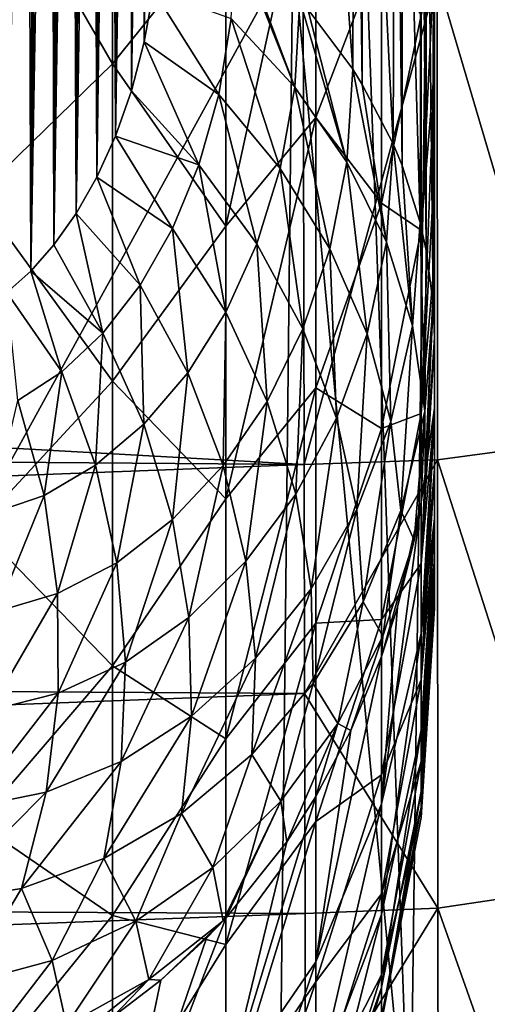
# Model space of a CAD drawing. Header units: metres. Extents: x -22 to 73, y -229 to 22.
# Tile 277 of 447: x 68.35 to 69.76, y -15.12 to -12.16. Entities that reach past the tile are written whole.
import ezdxf

# ---------------------------------------------------------------- set-up
doc = ezdxf.new("R2010")
doc.units = ezdxf.units.M
doc.layers.add('solid_509500_SW0001', color=7, linetype='CONTINUOUS')

msp = doc.modelspace()

# ---------------------------------------------------------------- linework, layer by layer
at = {"layer": 'solid_509500_SW0001'}
for points in [[(69.599998, -2.752203, 54.569382), (69.599998, -13.777501, 70.062981), (69.599998, -13.659966, 70.7351)], [(69.599998, -10.636386, 66.28595), (69.599998, -2.752203, 54.569382), (69.599998, -13.659966, 70.7351)], [(69.599998, -2.752203, 54.569382), (69.599998, -3.391085, 54.716301), (69.599998, -13.777501, 70.062981)], [(69.599998, -3.391085, 54.716301), (69.599998, -13.862061, 69.385178), (69.599998, -13.777501, 70.062981)], [(69.599998, -3.391085, 54.716301), (69.599998, -4.021256, 54.893299), (69.599998, -13.862061, 69.385178)], [(69.599998, -4.021256, 54.893299), (69.599998, -13.913306, 68.703827), (69.599998, -13.862061, 69.385178)], [(69.599998, -4.021256, 54.893299), (69.599998, -4.640872, 55.099674), (69.599998, -13.913306, 68.703827)], [(69.599998, -4.640872, 55.099674), (69.599998, -13.931083, 68.021065), (69.599998, -13.913306, 68.703827)], [(69.599998, -4.640872, 55.099674), (69.599998, -5.248167, 55.334579), (69.599998, -13.931083, 68.021065)], [(69.599998, -5.248167, 55.334579), (69.599998, -13.915392, 67.338661), (69.599998, -13.931083, 68.021065)], [(69.599998, -5.248167, 55.334579), (69.599998, -5.84147, 55.597042), (69.599998, -13.915392, 67.338661)], [(69.599998, -5.84147, 55.597042), (69.599998, -13.866313, 66.658028), (69.599998, -13.915392, 67.338661)], [(69.599998, -5.84147, 55.597042), (69.599998, -6.554168, 55.922989), (69.599998, -13.866313, 66.658028)], [(69.599998, -6.554168, 55.922989), (69.599998, -13.783953, 65.980553), (69.599998, -13.866313, 66.658028)], [(69.599998, -6.554168, 55.922989), (69.599998, -7.273997, 56.23288), (69.599998, -13.783953, 65.980553)], [(69.599998, -7.273997, 56.23288), (69.599998, -13.668474, 65.307724), (69.599998, -13.783953, 65.980553)], [(69.599998, -7.273997, 56.23288), (69.599998, -7.645568, 56.40617), (69.599998, -13.668474, 65.307724)], [(69.235985, -7.50635, 93.263359), (68.234779, -7.463446, 93.293404), (67.162041, -15.601653, 104.804047)], [(69.174232, -11.941161, 99.520233), (69.235985, -7.50635, 93.263359), (67.162041, -15.601653, 104.804047)], [(69.526772, -15.665167, 104.716293), (69.235985, -7.50635, 93.263359), (69.174232, -11.941161, 99.520233)], [(69.526772, -15.665167, 104.716293), (69.632225, -7.552925, 93.233162), (69.235985, -7.50635, 93.263359)], [(69.910164, -15.749055, 104.659492), (69.632225, -7.552925, 93.233162), (69.526772, -15.665167, 104.716293)], [(69.910164, -15.749055, 104.659492), (70.017578, -7.642092, 93.172707), (69.632225, -7.552925, 93.233162)], [(69.599998, -7.645568, 56.40617), (69.599998, -13.520137, 64.641212), (69.599998, -13.668474, 65.307724)], [(69.599998, -7.645568, 56.40617), (69.599998, -7.826062, 56.504311), (69.599998, -13.520137, 64.641212)], [(69.599998, -7.826062, 56.504311), (69.599998, -8.002706, 56.610008), (69.599998, -13.520137, 64.641212)], [(69.599998, -8.002706, 56.610008), (69.599998, -13.339298, 63.982708), (69.599998, -13.520137, 64.641212)], [(69.599998, -8.002706, 56.610008), (69.599998, -8.340549, 56.84156), (69.599998, -13.339298, 63.982708)], [(69.599998, -8.340549, 56.84156), (69.599998, -8.872812, 57.259953), (69.599998, -13.339298, 63.982708)], [(69.599998, -8.872812, 57.259953), (69.599998, -13.126409, 63.333851), (69.599998, -13.339298, 63.982708)], [(69.599998, -8.872812, 57.259953), (69.599998, -9.385797, 57.705231), (69.599998, -13.126409, 63.333851)], [(68.313065, -12.980426, 76.179054), (68.346565, -9.389081, 70.98246), (68.373123, -9.395825, 70.940117)], [(69.599998, -9.385797, 57.705231), (69.599998, -12.882004, 62.696274), (69.599998, -13.126409, 63.333851)], [(69.599998, -9.385797, 57.705231), (69.599998, -9.877716, 58.176247), (69.599998, -12.882004, 62.696274)], [(68.384689, -12.916035, 75.945282), (68.313065, -12.980426, 76.179054), (68.373123, -9.395825, 70.940117)], [(68.384689, -12.916035, 75.945282), (68.373123, -9.395825, 70.940117), (68.398544, -9.403513, 70.902618)], [(68.384689, -12.916035, 75.945282), (68.398544, -9.403513, 70.902618), (68.422821, -9.412143, 70.869759)], [(68.384689, -12.916035, 75.945282), (68.422821, -9.412143, 70.869759), (68.44593, -9.421666, 70.841331)], [(68.45475, -12.836872, 75.702957), (68.384689, -12.916035, 75.945282), (68.44593, -9.421666, 70.841331)], [(68.45475, -12.836872, 75.702957), (68.44593, -9.421666, 70.841331), (68.467812, -9.432, 70.817139)], [(68.45475, -12.836872, 75.702957), (68.467812, -9.432, 70.817139), (68.48838, -9.443017, 70.796997)], [(68.45475, -12.836872, 75.702957), (68.48838, -9.443017, 70.796997), (68.507568, -9.454567, 70.78064)], [(68.52182, -12.742459, 75.452209), (68.45475, -12.836872, 75.702957), (68.507568, -9.454567, 70.78064)], [(68.52182, -12.742459, 75.452209), (68.507568, -9.454567, 70.78064), (68.525345, -9.466492, 70.767746)], [(68.52182, -12.742459, 75.452209), (68.525345, -9.466492, 70.767746), (68.54184, -9.478691, 70.757843)], [(68.52182, -12.742459, 75.452209), (68.54184, -9.478691, 70.757843), (68.572006, -9.504216, 70.745384)], [(68.584229, -12.633099, 75.19445), (68.52182, -12.742459, 75.452209), (68.572006, -9.504216, 70.745384)], [(68.584229, -12.633099, 75.19445), (68.572006, -9.504216, 70.745384), (68.599991, -9.532262, 70.741234)], [(68.584229, -12.633099, 75.19445), (68.599991, -9.532262, 70.741234), (68.627419, -9.564662, 70.745262)], [(68.640221, -12.509532, 74.93161), (68.584229, -12.633099, 75.19445), (68.627419, -9.564662, 70.745262)], [(68.640221, -12.509532, 74.93161), (68.627419, -9.564662, 70.745262), (68.641312, -9.583306, 70.750885)], [(68.640221, -12.509532, 74.93161), (68.641312, -9.583306, 70.750885), (68.655403, -9.604022, 70.759422)], [(68.640221, -12.509532, 74.93161), (68.655403, -9.604022, 70.759422), (68.66964, -9.627044, 70.771301)], [(68.640221, -12.509532, 74.93161), (68.66964, -9.627044, 70.771301), (68.683823, -9.652439, 70.786926)], [(68.688148, -12.373186, 74.666298), (68.640221, -12.509532, 74.93161), (68.683823, -9.652439, 70.786926)], [(68.688148, -12.373186, 74.666298), (68.683823, -9.652439, 70.786926), (68.697701, -9.680208, 70.806618)], [(68.688148, -12.373186, 74.666298), (68.697701, -9.680208, 70.806618), (68.711098, -9.710389, 70.830673)], [(68.688148, -12.373186, 74.666298), (68.711098, -9.710389, 70.830673), (68.723846, -9.743032, 70.85939)], [(68.726555, -12.226201, 74.401932), (68.688148, -12.373186, 74.666298), (68.723846, -9.743032, 70.85939)], [(68.726555, -12.226201, 74.401932), (68.723846, -9.743032, 70.85939), (68.735748, -9.778205, 70.893066)], [(68.726555, -12.226201, 74.401932), (68.735748, -9.778205, 70.893066), (68.746635, -9.815997, 70.93206)], [(68.754356, -12.071254, 74.142365), (68.726555, -12.226201, 74.401932), (68.746635, -9.815997, 70.93206)], [(69.599998, -9.877716, 58.176247), (69.599998, -12.606717, 62.071575), (69.599998, -12.882004, 62.696274)], [(69.599998, -9.877716, 58.176247), (69.599998, -10.346872, 58.671673), (69.599998, -12.606717, 62.071575)], [(69.599998, -10.346872, 58.671673), (69.599998, -12.301251, 61.461288), (69.599998, -12.606717, 62.071575)], [(69.599998, -10.346872, 58.671673), (69.599998, -10.791677, 59.190056), (69.599998, -12.301251, 61.461288)], [(69.219307, -10.427047, 70.959427), (69.354446, -12.308311, 73.261894), (69.219299, -12.12776, 73.388321)], [(69.36042, -10.61686, 70.8265), (69.354446, -12.308311, 73.261894), (69.219307, -10.427047, 70.959427)], [(69.36042, -10.61686, 70.8265), (69.382904, -12.353805, 73.230042), (69.354446, -12.308311, 73.261894)], [(69.382912, -10.653089, 70.801132), (69.382904, -12.353805, 73.230042), (69.36042, -10.61686, 70.8265)], [(69.599998, -10.937122, 66.772652), (69.599998, -10.636386, 66.28595), (69.599998, -13.659966, 70.7351)], [(69.382912, -10.653089, 70.801132), (69.47599, -12.533137, 73.104469), (69.382904, -12.353805, 73.230042)], [(69.481705, -10.845574, 70.666344), (69.47599, -12.533137, 73.104469), (69.382912, -10.653089, 70.801132)], [(69.599998, -10.791677, 59.190056), (69.599998, -11.966299, 60.866756), (69.599998, -12.301251, 61.461288)], [(69.481705, -10.845574, 70.666344), (69.502571, -12.597625, 73.059311), (69.47599, -12.533137, 73.104469)], [(69.502579, -10.896911, 70.630394), (69.502571, -12.597625, 73.059311), (69.481705, -10.845574, 70.666344)], [(69.502579, -10.896911, 70.630394), (69.557167, -12.769864, 72.938713), (69.502571, -12.597625, 73.059311)], [(69.561348, -11.086254, 70.49781), (69.557167, -12.769864, 72.938713), (69.502579, -10.896911, 70.630394)], [(69.599998, -10.946776, 66.790558), (69.599998, -10.937122, 66.772652), (69.599998, -13.659966, 70.7351)], [(69.599998, -11.180861, 67.291489), (69.599998, -10.946776, 66.790558), (69.599998, -13.659966, 70.7351)], [(69.561348, -11.086254, 70.49781), (69.5755, -12.853527, 72.880127), (69.557167, -12.769864, 72.938713)], [(69.575508, -11.152818, 70.451202), (69.5755, -12.853527, 72.880127), (69.561348, -11.086254, 70.49781)], [(69.575508, -11.152818, 70.451202), (69.596313, -13.013643, 72.768013), (69.5755, -12.853527, 72.880127)], [(69.597672, -11.33383, 70.324463), (69.596313, -13.013643, 72.768013), (69.575508, -11.152818, 70.451202)], [(69.599998, -11.180861, 67.291489), (69.599998, -13.659966, 70.7351), (69.599998, -13.509971, 71.399429)], [(69.599998, -11.196799, 67.331703), (69.599998, -11.180861, 67.291489), (69.599998, -13.509971, 71.399429)], [(69.599998, -11.363482, 67.834686), (69.599998, -11.196799, 67.331703), (69.599998, -13.509971, 71.399429)], [(68.63073, -12.291612, 56.416485), (68.63073, -11.243855, 55.396935), (68.224693, -11.590047, 55.055225)], [(68.972176, -11.86786, 56.743931), (68.63073, -11.243855, 55.396935), (68.63073, -12.291612, 56.416485)], [(69.597672, -11.33383, 70.324463), (69.599998, -12.262533, 71.478508), (69.596313, -13.013643, 72.768013)], [(69.597672, -11.33383, 70.324463), (69.599998, -11.414825, 70.267784), (69.599998, -12.262533, 71.478508)], [(69.599998, -11.381104, 67.900894), (69.599998, -11.363482, 67.834686), (69.599998, -13.509971, 71.399429)], [(69.599998, -11.482731, 68.395142), (69.599998, -11.381104, 67.900894), (69.599998, -13.509971, 71.399429)], [(69.599998, -12.262533, 71.478508), (69.599998, -11.414825, 70.267784), (69.599998, -11.448845, 70.10685)], [(69.599998, -11.448845, 70.10685), (69.599998, -11.512479, 69.682938), (69.599998, -13.115514, 72.696686)], [(69.599998, -11.448845, 70.10685), (69.599998, -13.115514, 72.696686), (69.599998, -12.262533, 71.478508)], [(69.599998, -11.496231, 68.48912), (69.599998, -11.482731, 68.395142), (69.599998, -13.509971, 71.399429)], [(69.599998, -11.53703, 68.965706), (69.599998, -11.496231, 68.48912), (69.599998, -13.509971, 71.399429)], [(69.599998, -11.512479, 69.682938), (69.599998, -11.525734, 69.538818), (69.599998, -13.115514, 72.696686)], [(69.243576, -11.54117, 57.231083), (68.972176, -11.86786, 56.743931), (68.972176, -12.780484, 57.791946)], [(69.243576, -12.453251, 58.30027), (69.243576, -11.54117, 57.231083), (68.972176, -12.780484, 57.791946)], [(69.440582, -11.936769, 58.616207), (69.243576, -11.54117, 57.231083), (69.243576, -12.453251, 58.30027)], [(69.599998, -11.525734, 69.538818), (69.599998, -13.328206, 72.053932), (69.599998, -13.115514, 72.696686)], [(69.599998, -11.525734, 69.538818), (69.599998, -11.54012, 69.086632), (69.599998, -13.328206, 72.053932)], [(69.599998, -11.53703, 68.965706), (69.599998, -13.509971, 71.399429), (69.599998, -13.328206, 72.053932)], [(69.599998, -11.54012, 69.086632), (69.599998, -11.53703, 68.965706), (69.599998, -13.328206, 72.053932)], [(68.63073, -12.291612, 56.416485), (68.224693, -11.590047, 55.055225), (68.224693, -12.68715, 56.128494)], [(53.799999, -12.638116, 51.228653), (53.799999, -11.872946, 50.678535), (69.205025, -12.043187, 50.796463)], [(68.972176, -12.780484, 57.791946), (68.972176, -11.86786, 56.743931), (68.63073, -12.291612, 56.416485)], [(69.179611, -12.361856, 73.79657), (68.987984, -12.155802, 73.901146), (69.000931, -11.912392, 73.539124)], [(69.015572, -11.924766, 73.530457), (69.179611, -12.361856, 73.79657), (69.000931, -11.912392, 73.539124)], [(69.015572, -11.924766, 73.530457), (69.195007, -12.099977, 73.407768), (69.179611, -12.361856, 73.79657)], [(69.440582, -12.71168, 59.696072), (69.440582, -11.936769, 58.616207), (69.243576, -12.453251, 58.30027)], [(69.560028, -12.146354, 59.967525), (69.440582, -11.936769, 58.616207), (69.440582, -12.71168, 59.696072)], [(69.133659, -15.586576, 104.691223), (69.174232, -11.941161, 99.520233), (67.162041, -15.601653, 104.804047)], [(69.526772, -15.665167, 104.716293), (69.174232, -11.941161, 99.520233), (69.133659, -15.586576, 104.691223)], [(69.560028, -12.792513, 61.042542), (69.599998, -12.301251, 61.461288), (69.599998, -11.966299, 60.866756)], [(69.560028, -12.792513, 61.042542), (69.599998, -11.966299, 60.866756), (69.560028, -12.146354, 59.967525)], [(69.608391, -12.032559, 50.822277), (70.019646, -11.982981, 50.891907), (70.020393, -13.428399, 52.000645)], [(53.799999, -12.638116, 51.228653), (69.205025, -12.043187, 50.796463), (69.207703, -13.497184, 51.91193)], [(69.608391, -12.032559, 50.822277), (69.207703, -13.497184, 51.91193), (69.205025, -12.043187, 50.796463)], [(69.609077, -13.483748, 51.935863), (69.207703, -13.497184, 51.91193), (69.608391, -12.032559, 50.822277)], [(69.609077, -13.483748, 51.935863), (69.608391, -12.032559, 50.822277), (70.020393, -13.428399, 52.000645)], [(68.950676, -12.384304, 74.269951), (68.726555, -12.226201, 74.401932), (68.754356, -12.071254, 74.142365)], [(68.987984, -12.155802, 73.901146), (68.950676, -12.384304, 74.269951), (68.754356, -12.071254, 74.142365)], [(69.336555, -12.5878, 73.676437), (69.179611, -12.361856, 73.79657), (69.195007, -12.099977, 73.407768)], [(69.219299, -12.12776, 73.388321), (69.336555, -12.5878, 73.676437), (69.195007, -12.099977, 73.407768)], [(69.219299, -12.12776, 73.388321), (69.354446, -12.308311, 73.261894), (69.336555, -12.5878, 73.676437)], [(69.560028, -12.792513, 61.042542), (69.560028, -12.146354, 59.967525), (69.440582, -12.71168, 59.696072)], [(69.135437, -12.607054, 74.190269), (68.950676, -12.384304, 74.269951), (68.987984, -12.155802, 73.901146)], [(69.179611, -12.361856, 73.79657), (69.135437, -12.607054, 74.190269), (68.987984, -12.155802, 73.901146)], [(68.891251, -12.595783, 74.642288), (68.688148, -12.373186, 74.666298), (68.726555, -12.226201, 74.401932)], [(68.950676, -12.384304, 74.269951), (68.891251, -12.595783, 74.642288), (68.726555, -12.226201, 74.401932)], [(69.596313, -13.013643, 72.768013), (69.599998, -12.262533, 71.478508), (69.599998, -13.115514, 72.696686)], [(68.63073, -13.247275, 57.522823), (68.63073, -12.291612, 56.416485), (68.224693, -12.68715, 56.128494)], [(68.972176, -12.780484, 57.791946), (68.63073, -12.291612, 56.416485), (68.63073, -13.247275, 57.522823)], [(69.455612, -12.829018, 73.54319), (69.336555, -12.5878, 73.676437), (69.354446, -12.308311, 73.261894)], [(69.382904, -12.353805, 73.230042), (69.455612, -12.829018, 73.54319), (69.354446, -12.308311, 73.261894)], [(69.560028, -13.343766, 62.169178), (69.599998, -12.606717, 62.071575), (69.599998, -12.301251, 61.461288)], [(69.560028, -13.343766, 62.169178), (69.599998, -12.301251, 61.461288), (69.560028, -12.792513, 61.042542)], [(69.382904, -12.353805, 73.230042), (69.47599, -12.533137, 73.104469), (69.455612, -12.829018, 73.54319)], [(68.891251, -12.595783, 74.642288), (68.640221, -12.509532, 74.93161), (68.688148, -12.373186, 74.666298)], [(69.065323, -12.8338, 74.586121), (68.891251, -12.595783, 74.642288), (68.950676, -12.384304, 74.269951)], [(69.135437, -12.607054, 74.190269), (69.065323, -12.8338, 74.586121), (68.950676, -12.384304, 74.269951)], [(69.285347, -12.848717, 74.0942), (69.135437, -12.607054, 74.190269), (69.179611, -12.361856, 73.79657)], [(69.336555, -12.5878, 73.676437), (69.285347, -12.848717, 74.0942), (69.179611, -12.361856, 73.79657)], [(69.243576, -12.453251, 58.30027), (68.972176, -12.780484, 57.791946), (68.972176, -13.600855, 58.913643)], [(69.243576, -13.26662, 59.446346), (69.243576, -12.453251, 58.30027), (68.972176, -13.600855, 58.913643)], [(69.440582, -12.71168, 59.696072), (69.243576, -12.453251, 58.30027), (69.243576, -13.26662, 59.446346)], [(68.811798, -12.787806, 75.016235), (68.584229, -12.633099, 75.19445), (68.640221, -12.509532, 74.93161)], [(68.891251, -12.595783, 74.642288), (68.811798, -12.787806, 75.016235), (68.640221, -12.509532, 74.93161)], [(69.53434, -13.08058, 73.399559), (69.455612, -12.829018, 73.54319), (69.47599, -12.533137, 73.104469)], [(69.502571, -12.597625, 73.059311), (69.53434, -13.08058, 73.399559), (69.47599, -12.533137, 73.104469)], [(69.397339, -13.104355, 73.983704), (69.285347, -12.848717, 74.0942), (69.336555, -12.5878, 73.676437)], [(69.455612, -12.829018, 73.54319), (69.397339, -13.104355, 73.983704), (69.336555, -12.5878, 73.676437)], [(68.971741, -13.039574, 74.982544), (68.811798, -12.787806, 75.016235), (68.891251, -12.595783, 74.642288)], [(69.065323, -12.8338, 74.586121), (68.971741, -13.039574, 74.982544), (68.891251, -12.595783, 74.642288)], [(69.204262, -13.089623, 74.512924), (69.065323, -12.8338, 74.586121), (69.135437, -12.607054, 74.190269)], [(69.285347, -12.848717, 74.0942), (69.204262, -13.089623, 74.512924), (69.135437, -12.607054, 74.190269)], [(69.502571, -12.597625, 73.059311), (69.557167, -12.769864, 72.938713), (69.53434, -13.08058, 73.399559)], [(69.560028, -13.343766, 62.169178), (69.599998, -12.882004, 62.696274), (69.599998, -12.606717, 62.071575)], [(53.799999, -13.377833, 51.81255), (53.799999, -12.638116, 51.228653), (69.207703, -13.497184, 51.91193)], [(68.714592, -12.957706, 75.390244), (68.52182, -12.742459, 75.452209), (68.584229, -12.633099, 75.19445)], [(68.811798, -12.787806, 75.016235), (68.714592, -12.957706, 75.390244), (68.584229, -12.633099, 75.19445)], [(68.63073, -13.247275, 57.522823), (68.224693, -12.68715, 56.128494), (68.224693, -13.685263, 57.294395)], [(69.440582, -13.389185, 60.839565), (69.440582, -12.71168, 59.696072), (69.243576, -13.26662, 59.446346)], [(69.560028, -12.792513, 61.042542), (69.440582, -12.71168, 59.696072), (69.440582, -13.389185, 60.839565)], [(68.602371, -13.102481, 75.762947), (68.45475, -12.836872, 75.702957), (68.52182, -12.742459, 75.452209)], [(68.714592, -12.957706, 75.390244), (68.602371, -13.102481, 75.762947), (68.52182, -12.742459, 75.452209)], [(69.571129, -13.337347, 73.248466), (69.53434, -13.08058, 73.399559), (69.557167, -12.769864, 72.938713)], [(69.5755, -12.853527, 72.880127), (69.571129, -13.337347, 73.248466), (69.557167, -12.769864, 72.938713)], [(68.972176, -13.600855, 58.913643), (68.972176, -12.780484, 57.791946), (68.63073, -13.247275, 57.522823)], [(68.857399, -13.221467, 75.378281), (68.714592, -12.957706, 75.390244), (68.811798, -12.787806, 75.016235)], [(68.971741, -13.039574, 74.982544), (68.857399, -13.221467, 75.378281), (68.811798, -12.787806, 75.016235)], [(69.560028, -13.343766, 62.169178), (69.560028, -12.792513, 61.042542), (69.440582, -13.389185, 60.839565)], [(69.469131, -13.368744, 73.861031), (69.397339, -13.104355, 73.983704), (69.455612, -12.829018, 73.54319)], [(69.53434, -13.08058, 73.399559), (69.469131, -13.368744, 73.861031), (69.455612, -12.829018, 73.54319)], [(68.602371, -13.102481, 75.762947), (68.384689, -12.916035, 75.945282), (68.45475, -12.836872, 75.702957)], [(69.096169, -13.307906, 74.931381), (68.971741, -13.039574, 74.982544), (69.065323, -12.8338, 74.586121)], [(69.204262, -13.089623, 74.512924), (69.096169, -13.307906, 74.931381), (69.065323, -12.8338, 74.586121)], [(69.305229, -13.358026, 74.424202), (69.204262, -13.089623, 74.512924), (69.285347, -12.848717, 74.0942)], [(69.397339, -13.104355, 73.983704), (69.305229, -13.358026, 74.424202), (69.285347, -12.848717, 74.0942)], [(69.5755, -12.853527, 72.880127), (69.596313, -13.013643, 72.768013), (69.571129, -13.337347, 73.248466)], [(69.560028, -13.796025, 63.339069), (69.599998, -13.126409, 63.333851), (69.599998, -12.882004, 62.696274)], [(69.560028, -13.796025, 63.339069), (69.599998, -12.882004, 62.696274), (69.560028, -13.343766, 62.169178)], [(68.478317, -13.219219, 76.133141), (68.313065, -12.980426, 76.179054), (68.384689, -12.916035, 75.945282)], [(68.602371, -13.102481, 75.762947), (68.478317, -13.219219, 76.133141), (68.384689, -12.916035, 75.945282)], [(68.725494, -13.376086, 75.772102), (68.602371, -13.102481, 75.762947), (68.714592, -12.957706, 75.390244)], [(68.857399, -13.221467, 75.378281), (68.725494, -13.376086, 75.772102), (68.714592, -12.957706, 75.390244)], [(68.478317, -13.219219, 76.133141), (68.346268, -13.305235, 76.499786), (68.313065, -12.980426, 76.179054)], [(69.596313, -13.013643, 72.768013), (69.572395, -13.52931, 73.091934), (69.571129, -13.337347, 73.248466)], [(69.596313, -13.013643, 72.768013), (69.599998, -13.115514, 72.696686), (69.572395, -13.52931, 73.091934)], [(68.964218, -13.500415, 75.348564), (68.857399, -13.221467, 75.378281), (68.971741, -13.039574, 74.982544)], [(69.096169, -13.307906, 74.931381), (68.964218, -13.500415, 75.348564), (68.971741, -13.039574, 74.982544)], [(69.182549, -13.587319, 74.86377), (69.096169, -13.307906, 74.931381), (69.204262, -13.089623, 74.512924)], [(69.305229, -13.358026, 74.424202), (69.182549, -13.587319, 74.86377), (69.204262, -13.089623, 74.512924)], [(69.499252, -13.636483, 73.728699), (69.469131, -13.368744, 73.861031), (69.53434, -13.08058, 73.399559)], [(69.571129, -13.337347, 73.248466), (69.499252, -13.636483, 73.728699), (69.53434, -13.08058, 73.399559)], [(68.579811, -13.500143, 76.162903), (68.478317, -13.219219, 76.133141), (68.602371, -13.102481, 75.762947)], [(68.725494, -13.376086, 75.772102), (68.579811, -13.500143, 76.162903), (68.602371, -13.102481, 75.762947)], [(69.366165, -13.633521, 74.321754), (69.305229, -13.358026, 74.424202), (69.397339, -13.104355, 73.983704)], [(69.469131, -13.368744, 73.861031), (69.366165, -13.633521, 74.321754), (69.397339, -13.104355, 73.983704)], [(69.572395, -13.52931, 73.091934), (69.599998, -13.115514, 72.696686), (69.599998, -13.328206, 72.053932)], [(69.560028, -13.796025, 63.339069), (69.599998, -13.339298, 63.982708), (69.599998, -13.126409, 63.333851)], [(68.424866, -13.590609, 76.54966), (68.346268, -13.305235, 76.499786), (68.478317, -13.219219, 76.133141)], [(68.579811, -13.500143, 76.162903), (68.424866, -13.590609, 76.54966), (68.478317, -13.219219, 76.133141)], [(68.81208, -13.663367, 75.763397), (68.725494, -13.376086, 75.772102), (68.857399, -13.221467, 75.378281)], [(68.964218, -13.500415, 75.348564), (68.81208, -13.663367, 75.763397), (68.857399, -13.221467, 75.378281)], [(68.63073, -14.103686, 58.707661), (68.63073, -13.247275, 57.522823), (68.224693, -13.685263, 57.294395)], [(68.972176, -13.600855, 58.913643), (68.63073, -13.247275, 57.522823), (68.63073, -14.103686, 58.707661)], [(69.243576, -13.26662, 59.446346), (68.972176, -13.600855, 58.913643), (68.972176, -14.323051, 60.100929)], [(69.243576, -13.97483, 60.660225), (69.243576, -13.26662, 59.446346), (68.972176, -14.323051, 60.100929)], [(69.440582, -13.389185, 60.839565), (69.243576, -13.26662, 59.446346), (69.243576, -13.97483, 60.660225)], [(68.424866, -13.590609, 76.54966), (68.265785, -13.645127, 76.931404), (68.346268, -13.305235, 76.499786)], [(69.032867, -13.78885, 75.301682), (68.964218, -13.500415, 75.348564), (69.096169, -13.307906, 74.931381)], [(69.182549, -13.587319, 74.86377), (69.032867, -13.78885, 75.301682), (69.096169, -13.307906, 74.931381)], [(69.560028, -14.005768, 71.98661), (69.599998, -13.328206, 72.053932), (69.599998, -13.509971, 71.399429)], [(69.560066, -13.61095, 73.17556), (69.599998, -13.328206, 72.053932), (69.560028, -14.005768, 71.98661)], [(69.572395, -13.52931, 73.091934), (69.599998, -13.328206, 72.053932), (69.560066, -13.61095, 73.17556)], [(69.229118, -13.872106, 74.781105), (69.182549, -13.587319, 74.86377), (69.305229, -13.358026, 74.424202)], [(69.366165, -13.633521, 74.321754), (69.229118, -13.872106, 74.781105), (69.305229, -13.358026, 74.424202)], [(69.560028, -13.343766, 62.169178), (69.440582, -13.389185, 60.839565), (69.440582, -13.96409, 62.037933)], [(69.560028, -13.796025, 63.339069), (69.560028, -13.343766, 62.169178), (69.440582, -13.96409, 62.037933)], [(69.571129, -13.337347, 73.248466), (69.538773, -13.724903, 73.29583), (69.499252, -13.636483, 73.728699)], [(69.571129, -13.337347, 73.248466), (69.560066, -13.61095, 73.17556), (69.538773, -13.724903, 73.29583)], [(69.560028, -14.145935, 64.543541), (69.599998, -13.520137, 64.641212), (69.599998, -13.339298, 63.982708)], [(69.560028, -14.145935, 64.543541), (69.599998, -13.339298, 63.982708), (69.560028, -13.796025, 63.339069)], [(69.571129, -13.337347, 73.248466), (69.572395, -13.52931, 73.091934), (69.560066, -13.61095, 73.17556)], [(53.799999, -14.09061, 52.429043), (53.799999, -13.377833, 51.81255), (69.207703, -13.497184, 51.91193)], [(68.644142, -13.793097, 76.174896), (68.579811, -13.500143, 76.162903), (68.725494, -13.376086, 75.772102)], [(68.81208, -13.663367, 75.763397), (68.644142, -13.793097, 76.174896), (68.725494, -13.376086, 75.772102)], [(69.440582, -13.96409, 62.037933), (69.440582, -13.389185, 60.839565), (69.243576, -13.97483, 60.660225)], [(69.385826, -13.910482, 74.207687), (69.366165, -13.633521, 74.321754), (69.469131, -13.368744, 73.861031)], [(69.499252, -13.636483, 73.728699), (69.385826, -13.910482, 74.207687), (69.469131, -13.368744, 73.861031)], [(69.609077, -13.483748, 51.935863), (70.020393, -13.428399, 52.000645), (70.021622, -14.771629, 53.231094)], [(53.799999, -14.09061, 52.429043), (69.207703, -13.497184, 51.91193), (69.20916, -14.186317, 52.51619)], [(68.465637, -13.886228, 76.582062), (68.424866, -13.590609, 76.54966), (68.579811, -13.500143, 76.162903)], [(68.644142, -13.793097, 76.174896), (68.465637, -13.886228, 76.582062), (68.579811, -13.500143, 76.162903)], [(68.860359, -13.958455, 75.737007), (68.81208, -13.663367, 75.763397), (68.964218, -13.500415, 75.348564)], [(69.032867, -13.78885, 75.301682), (68.860359, -13.958455, 75.737007), (68.964218, -13.500415, 75.348564)], [(69.609077, -13.483748, 51.935863), (69.20916, -14.186317, 52.51619), (69.207703, -13.497184, 51.91193)], [(69.61026, -14.832276, 53.171593), (69.20916, -14.186317, 52.51619), (69.609077, -13.483748, 51.935863)], [(69.560028, -14.005768, 71.98661), (69.599998, -13.509971, 71.399429), (69.599998, -13.659966, 70.7351)], [(69.61026, -14.832276, 53.171593), (69.609077, -13.483748, 51.935863), (70.021622, -14.771629, 53.231094)], [(69.560028, -14.145935, 64.543541), (69.599998, -13.668474, 65.307724), (69.599998, -13.520137, 64.641212)], [(68.282486, -13.940197, 76.983925), (68.265785, -13.645127, 76.931404), (68.424866, -13.590609, 76.54966)], [(68.465637, -13.886228, 76.582062), (68.282486, -13.940197, 76.983925), (68.424866, -13.590609, 76.54966)], [(69.061951, -14.08088, 75.238609), (69.032867, -13.78885, 75.301682), (69.182549, -13.587319, 74.86377)], [(69.229118, -13.872106, 74.781105), (69.061951, -14.08088, 75.238609), (69.182549, -13.587319, 74.86377)], [(68.972176, -14.323051, 60.100929), (68.972176, -13.600855, 58.913643), (68.63073, -14.103686, 58.707661)], [(69.560066, -13.61095, 73.17556), (69.560028, -14.005768, 71.98661), (69.440582, -14.518873, 72.443466)], [(69.488617, -13.926589, 73.519806), (69.560066, -13.61095, 73.17556), (69.440582, -14.518873, 72.443466)], [(69.488617, -13.926589, 73.519806), (69.538773, -13.724903, 73.29583), (69.560066, -13.61095, 73.17556)], [(69.234909, -14.156445, 74.685081), (69.229118, -13.872106, 74.781105), (69.366165, -13.633521, 74.321754)], [(69.385826, -13.910482, 74.207687), (69.234909, -14.156445, 74.685081), (69.366165, -13.633521, 74.321754)], [(69.444595, -14.013964, 73.78067), (69.385826, -13.910482, 74.207687), (69.499252, -13.636483, 73.728699)], [(69.444595, -14.013964, 73.78067), (69.499252, -13.636483, 73.728699), (69.538773, -13.724903, 73.29583)], [(68.63073, -14.103686, 58.707661), (68.224693, -13.685263, 57.294395), (68.224693, -14.576595, 58.543823)], [(68.670006, -14.092093, 76.168877), (68.644142, -13.793097, 76.174896), (68.81208, -13.663367, 75.763397)], [(68.860359, -13.958455, 75.737007), (68.670006, -14.092093, 76.168877), (68.81208, -13.663367, 75.763397)], [(69.560028, -14.296872, 70.766594), (69.599998, -13.659966, 70.7351), (69.599998, -13.777501, 70.062981)], [(69.560028, -14.005768, 71.98661), (69.599998, -13.659966, 70.7351), (69.560028, -14.296872, 70.766594)], [(69.560028, -14.390899, 65.773651), (69.599998, -13.783953, 65.980553), (69.599998, -13.668474, 65.307724)], [(69.560028, -14.390899, 65.773651), (69.599998, -13.668474, 65.307724), (69.560028, -14.145935, 64.543541)], [(69.488617, -13.926589, 73.519806), (69.440605, -14.075205, 73.69455), (69.538773, -13.724903, 73.29583)], [(69.444595, -14.013964, 73.78067), (69.538773, -13.724903, 73.29583), (69.440605, -14.075205, 73.69455)], [(68.467758, -14.186054, 76.596321), (68.465637, -13.886228, 76.582062), (68.644142, -13.793097, 76.174896)], [(68.670006, -14.092093, 76.168877), (68.467758, -14.186054, 76.596321), (68.644142, -13.793097, 76.174896)], [(68.869347, -14.255319, 75.693481), (68.860359, -13.958455, 75.737007), (69.032867, -13.78885, 75.301682)], [(69.061951, -14.08088, 75.238609), (68.869347, -14.255319, 75.693481), (69.032867, -13.78885, 75.301682)], [(69.560028, -13.796025, 63.339069), (69.440582, -13.96409, 62.037933), (69.440582, -14.431993, 63.281982)], [(69.560028, -14.145935, 64.543541), (69.560028, -13.796025, 63.339069), (69.440582, -14.431993, 63.281982)], [(69.560028, -14.481912, 69.526047), (69.599998, -13.777501, 70.062981), (69.599998, -13.862061, 69.385178)], [(69.560028, -14.296872, 70.766594), (69.599998, -13.777501, 70.062981), (69.560028, -14.481912, 69.526047)], [(69.560028, -14.529099, 67.020287), (69.599998, -13.866313, 66.658028), (69.599998, -13.783953, 65.980553)], [(69.560028, -14.529099, 67.020287), (69.599998, -13.783953, 65.980553), (69.560028, -14.390899, 65.773651)], [(69.560028, -14.481912, 69.526047), (69.599998, -13.862061, 69.385178), (69.599998, -13.913306, 68.703827)], [(68.260338, -14.237561, 77.018387), (68.282486, -13.940197, 76.983925), (68.465637, -13.886228, 76.582062)], [(68.467758, -14.186054, 76.596321), (68.260338, -14.237561, 77.018387), (68.465637, -13.886228, 76.582062)], [(69.050873, -14.370538, 75.160629), (69.061951, -14.08088, 75.238609), (69.229118, -13.872106, 74.781105)], [(69.234909, -14.156445, 74.685081), (69.050873, -14.370538, 75.160629), (69.229118, -13.872106, 74.781105)], [(69.560028, -14.529099, 67.020287), (69.599998, -13.915392, 67.338661), (69.599998, -13.866313, 66.658028)], [(69.309479, -14.276941, 74.261345), (69.234909, -14.156445, 74.685081), (69.385826, -13.910482, 74.207687)], [(69.444595, -14.013964, 73.78067), (69.309479, -14.276941, 74.261345), (69.385826, -13.910482, 74.207687)], [(69.560028, -14.559513, 68.274185), (69.599998, -13.913306, 68.703827), (69.599998, -13.931083, 68.021065)], [(69.560028, -14.481912, 69.526047), (69.599998, -13.913306, 68.703827), (69.560028, -14.559513, 68.274185)], [(69.560028, -14.559513, 68.274185), (69.599998, -13.931083, 68.021065), (69.599998, -13.915392, 67.338661)], [(69.560028, -14.559513, 68.274185), (69.599998, -13.915392, 67.338661), (69.560028, -14.529099, 67.020287)], [(69.488617, -13.926589, 73.519806), (69.440582, -14.518873, 72.443466), (69.440605, -14.075205, 73.69455)], [(68.656876, -14.391026, 76.144966), (68.670006, -14.092093, 76.168877), (68.860359, -13.958455, 75.737007)], [(68.869347, -14.255319, 75.693481), (68.656876, -14.391026, 76.144966), (68.860359, -13.958455, 75.737007)], [(69.243576, -13.97483, 60.660225), (68.972176, -14.323051, 60.100929), (68.972176, -14.941861, 61.34523)], [(69.243576, -14.572267, 61.932278), (69.243576, -13.97483, 60.660225), (68.972176, -14.941861, 61.34523)], [(69.440582, -13.96409, 62.037933), (69.243576, -13.97483, 60.660225), (69.243576, -14.572267, 61.932278)], [(69.440582, -14.431993, 63.281982), (69.440582, -13.96409, 62.037933), (69.243576, -14.572267, 61.932278)], [(69.444595, -14.013964, 73.78067), (69.348839, -14.297846, 73.974403), (69.309479, -14.276941, 74.261345)], [(69.444595, -14.013964, 73.78067), (69.440605, -14.075205, 73.69455), (69.348839, -14.297846, 73.974403)], [(69.560028, -14.005768, 71.98661), (69.440582, -14.851843, 71.156715), (69.440582, -14.518873, 72.443466)], [(69.560028, -14.005768, 71.98661), (69.560028, -14.296872, 70.766594), (69.440582, -14.851843, 71.156715)], [(53.799999, -14.77501, 53.076893), (53.799999, -14.09061, 52.429043), (69.20916, -14.186317, 52.51619)], [(68.431183, -14.48396, 76.592148), (68.467758, -14.186054, 76.596321), (68.670006, -14.092093, 76.168877)], [(68.656876, -14.391026, 76.144966), (68.431183, -14.48396, 76.592148), (68.670006, -14.092093, 76.168877)], [(68.83886, -14.547895, 75.633698), (68.869347, -14.255319, 75.693481), (69.061951, -14.08088, 75.238609)], [(69.050873, -14.370538, 75.160629), (68.83886, -14.547895, 75.633698), (69.061951, -14.08088, 75.238609)], [(69.440605, -14.075205, 73.69455), (69.440582, -14.518873, 72.443466), (69.243576, -14.99397, 72.934479)], [(69.348839, -14.297846, 73.974403), (69.440605, -14.075205, 73.69455), (69.243576, -14.99397, 72.934479)], [(68.63073, -14.854427, 59.962116), (68.63073, -14.103686, 58.707661), (68.224693, -14.576595, 58.543823)], [(68.972176, -14.323051, 60.100929), (68.63073, -14.103686, 58.707661), (68.63073, -14.854427, 59.962116)], [(69.137367, -14.510465, 74.740555), (69.050873, -14.370538, 75.160629), (69.234909, -14.156445, 74.685081)], [(69.309479, -14.276941, 74.261345), (69.137367, -14.510465, 74.740555), (69.234909, -14.156445, 74.685081)], [(69.560028, -14.145935, 64.543541), (69.440582, -14.431993, 63.281982), (69.440582, -14.789305, 64.562187)], [(69.560028, -14.390899, 65.773651), (69.560028, -14.145935, 64.543541), (69.440582, -14.789305, 64.562187)], [(53.799999, -14.77501, 53.076893), (69.20916, -14.186317, 52.51619), (69.21067, -14.848436, 53.149952)], [(68.199783, -14.531143, 77.034096), (68.260338, -14.237561, 77.018387), (68.467758, -14.186054, 76.596321)], [(68.431183, -14.48396, 76.592148), (68.199783, -14.531143, 77.034096), (68.467758, -14.186054, 76.596321)], [(69.61026, -14.832276, 53.171593), (69.21067, -14.848436, 53.149952), (69.20916, -14.186317, 52.51619)], [(68.605011, -14.683784, 76.103653), (68.656876, -14.391026, 76.144966), (68.869347, -14.255319, 75.693481)], [(68.83886, -14.547895, 75.633698), (68.605011, -14.683784, 76.103653), (68.869347, -14.255319, 75.693481)], [(69.309479, -14.276941, 74.261345), (69.155678, -14.633188, 74.449982), (69.137367, -14.510465, 74.740555)], [(69.309479, -14.276941, 74.261345), (69.243385, -14.496769, 74.247169), (69.155678, -14.633188, 74.449982)], [(69.309479, -14.276941, 74.261345), (69.348839, -14.297846, 73.974403), (69.243385, -14.496769, 74.247169)], [(69.348839, -14.297846, 73.974403), (69.243576, -14.99397, 72.934479), (69.243385, -14.496769, 74.247169)], [(69.560028, -14.296872, 70.766594), (69.440582, -15.071005, 69.845772), (69.440582, -14.851843, 71.156715)], [(69.560028, -14.296872, 70.766594), (69.560028, -14.481912, 69.526047), (69.440582, -15.071005, 69.845772)], [(68.972176, -14.941861, 61.34523), (68.972176, -14.323051, 60.100929), (68.63073, -14.854427, 59.962116)], [(68.356651, -14.77386, 76.569626), (68.431183, -14.48396, 76.592148), (68.656876, -14.391026, 76.144966)], [(68.605011, -14.683784, 76.103653), (68.356651, -14.77386, 76.569626), (68.656876, -14.391026, 76.144966)], [(68.932922, -14.710353, 75.218079), (68.83886, -14.547895, 75.633698), (69.050873, -14.370538, 75.160629)], [(69.137367, -14.510465, 74.740555), (68.932922, -14.710353, 75.218079), (69.050873, -14.370538, 75.160629)], [(69.560028, -14.390899, 65.773651), (69.440582, -14.789305, 64.562187), (69.440582, -15.033289, 65.868736)], [(69.560028, -14.529099, 67.020287), (69.560028, -14.390899, 65.773651), (69.440582, -15.033289, 65.868736)], [(69.440582, -14.431993, 63.281982), (69.243576, -14.572267, 61.932278), (69.243576, -15.054194, 63.25243)], [(69.440582, -14.789305, 64.562187), (69.440582, -14.431993, 63.281982), (69.243576, -15.054194, 63.25243)], [(68.102066, -14.814945, 77.030724), (68.199783, -14.531143, 77.034096), (68.431183, -14.48396, 76.592148)], [(68.356651, -14.77386, 76.569626), (68.102066, -14.814945, 77.030724), (68.431183, -14.48396, 76.592148)], [(69.560028, -14.481912, 69.526047), (69.440582, -15.174682, 68.520691), (69.440582, -15.071005, 69.845772)], [(69.560028, -14.481912, 69.526047), (69.560028, -14.559513, 68.274185), (69.440582, -15.174682, 68.520691)], [(69.137367, -14.510465, 74.740555), (68.964165, -14.871297, 74.84549), (68.932922, -14.710353, 75.218079)], [(69.137367, -14.510465, 74.740555), (68.971779, -14.863053, 74.830688), (68.964165, -14.871297, 74.84549)], [(69.137367, -14.510465, 74.740555), (69.155678, -14.633188, 74.449982), (68.971779, -14.863053, 74.830688)], [(69.243385, -14.496769, 74.247169), (69.243576, -14.99397, 72.934479), (68.972176, -15.388166, 73.545219)], [(69.155678, -14.633188, 74.449982), (69.243385, -14.496769, 74.247169), (68.972176, -15.388166, 73.545219)], [(69.440582, -14.518873, 72.443466), (69.243576, -15.373432, 71.581306), (69.243576, -14.99397, 72.934479)], [(69.440582, -14.518873, 72.443466), (69.440582, -14.851843, 71.156715), (69.243576, -15.373432, 71.581306)], [(69.560028, -14.529099, 67.020287), (69.440582, -15.033289, 65.868736), (69.440582, -15.162077, 67.19162)], [(69.560028, -14.559513, 68.274185), (69.560028, -14.529099, 67.020287), (69.440582, -15.162077, 67.19162)], [(68.63073, -14.854427, 59.962116), (68.224693, -14.576595, 58.543823), (68.224693, -15.354195, 59.867035)], [(68.7015, -14.871821, 75.693451), (68.605011, -14.683784, 76.103653), (68.83886, -14.547895, 75.633698)], [(68.932922, -14.710353, 75.218079), (68.7015, -14.871821, 75.693451), (68.83886, -14.547895, 75.633698)], [(69.243576, -14.572267, 61.932278), (68.972176, -14.941861, 61.34523), (68.972176, -15.452815, 62.637569)], [(69.243576, -15.054194, 63.25243), (69.243576, -14.572267, 61.932278), (68.972176, -15.452815, 62.637569)], [(69.560028, -14.559513, 68.274185), (69.440582, -15.162077, 67.19162), (69.440582, -15.174682, 68.520691)], [(69.155678, -14.633188, 74.449982), (68.972176, -15.388166, 73.545219), (68.971779, -14.863053, 74.830688)], [(68.449669, -14.990304, 76.166115), (68.356651, -14.77386, 76.569626), (68.605011, -14.683784, 76.103653)], [(68.7015, -14.871821, 75.693451), (68.449669, -14.990304, 76.166115), (68.605011, -14.683784, 76.103653)], [(68.740463, -15.047612, 75.318512), (68.7015, -14.871821, 75.693451), (68.932922, -14.710353, 75.218079)], [(68.740463, -15.047612, 75.318512), (68.932922, -14.710353, 75.218079), (68.964165, -14.871297, 74.84549)], [(53.799999, -15.429655, 53.754799), (53.799999, -14.77501, 53.076893), (69.21067, -14.848436, 53.149952)], [(68.184929, -15.061747, 76.635323), (68.102066, -14.814945, 77.030724), (68.356651, -14.77386, 76.569626)], [(68.449669, -14.990304, 76.166115), (68.184929, -15.061747, 76.635323), (68.356651, -14.77386, 76.569626)], [(69.61026, -14.832276, 53.171593), (70.021622, -14.771629, 53.231094), (70.023659, -16.002293, 54.573952)], [(69.440582, -14.789305, 64.562187), (69.243576, -15.054194, 63.25243), (69.243576, -15.416794, 64.610214)], [(69.440582, -15.033289, 65.868736), (69.440582, -14.789305, 64.562187), (69.243576, -15.416794, 64.610214)], [(69.61026, -14.832276, 53.171593), (69.212181, -15.482276, 53.812008), (69.21067, -14.848436, 53.149952)], [(69.612259, -16.067722, 54.519958), (69.212181, -15.482276, 53.812008), (69.61026, -14.832276, 53.171593)], [(69.612259, -16.067722, 54.519958), (69.61026, -14.832276, 53.171593), (70.023659, -16.002293, 54.573952)], [(53.799999, -15.429655, 53.754799), (69.21067, -14.848436, 53.149952), (69.212181, -15.482276, 53.812008)], [(68.63073, -15.493874, 61.276798), (68.63073, -14.854427, 59.962116), (68.224693, -15.354195, 59.867035)], [(68.492172, -15.185091, 75.789337), (68.449669, -14.990304, 76.166115), (68.7015, -14.871821, 75.693451)], [(68.740463, -15.047612, 75.318512), (68.492172, -15.185091, 75.789337), (68.7015, -14.871821, 75.693451)], [(68.972176, -14.941861, 61.34523), (68.63073, -14.854427, 59.962116), (68.63073, -15.493874, 61.276798)], [(68.971779, -14.863053, 74.830688), (68.972176, -15.388166, 73.545219), (68.63073, -15.747565, 74.105385)], [(68.914268, -14.923192, 74.940895), (68.971779, -14.863053, 74.830688), (68.63073, -15.747565, 74.105385)], [(68.740463, -15.047612, 75.318512), (68.964165, -14.871297, 74.84549), (68.777008, -15.049196, 75.191696)], [(68.777008, -15.049196, 75.191696), (68.964165, -14.871297, 74.84549), (68.914268, -14.923192, 74.940895)], [(68.914268, -14.923192, 74.940895), (68.964165, -14.871297, 74.84549), (68.971779, -14.863053, 74.830688)], [(69.440582, -14.851843, 71.156715), (69.243576, -15.631036, 70.199753), (69.243576, -15.373432, 71.581306)], [(69.440582, -14.851843, 71.156715), (69.440582, -15.071005, 69.845772), (69.243576, -15.631036, 70.199753)], [(68.777008, -15.049196, 75.191696), (68.914268, -14.923192, 74.940895), (68.63073, -15.747565, 74.105385)], [(68.972176, -15.452815, 62.637569), (68.972176, -14.941861, 61.34523), (68.63073, -15.493874, 61.276798)], [(68.226265, -15.278872, 76.257988), (68.184929, -15.061747, 76.635323), (68.449669, -14.990304, 76.166115)], [(68.492172, -15.185091, 75.789337), (68.226265, -15.278872, 76.257988), (68.449669, -14.990304, 76.166115)], [(69.243576, -14.99397, 72.934479), (68.972176, -15.803328, 72.219002), (68.972176, -15.388166, 73.545219)], [(69.243576, -14.99397, 72.934479), (69.243576, -15.373432, 71.581306), (68.972176, -15.803328, 72.219002)], [(68.740463, -15.047612, 75.318512), (68.630692, -15.160654, 75.444305), (68.478447, -15.255726, 75.695267)], [(68.740463, -15.047612, 75.318512), (68.478447, -15.255726, 75.695267), (68.492172, -15.185091, 75.789337)], [(68.740463, -15.047612, 75.318512), (68.777008, -15.049196, 75.191696), (68.630692, -15.160654, 75.444305)], [(68.777008, -15.049196, 75.191696), (68.63073, -15.747565, 74.105385), (68.630692, -15.160654, 75.444305)], [(69.440582, -15.033289, 65.868736), (69.243576, -15.416794, 64.610214), (69.243576, -15.657191, 65.994873)], [(69.440582, -15.162077, 67.19162), (69.440582, -15.033289, 65.868736), (69.243576, -15.657191, 65.994873)], [(69.243576, -15.054194, 63.25243), (68.972176, -15.452815, 62.637569), (68.972176, -15.852227, 63.968616)], [(69.243576, -15.416794, 64.610214), (69.243576, -15.054194, 63.25243), (68.972176, -15.852227, 63.968616)], [(69.440582, -15.071005, 69.845772), (69.243576, -15.764738, 68.800758), (69.243576, -15.631036, 70.199753)], [(69.440582, -15.071005, 69.845772), (69.440582, -15.174682, 68.520691), (69.243576, -15.764738, 68.800758)]]:
    msp.add_3dface(points, dxfattribs=at)

doc.saveas('drawing.dxf')
